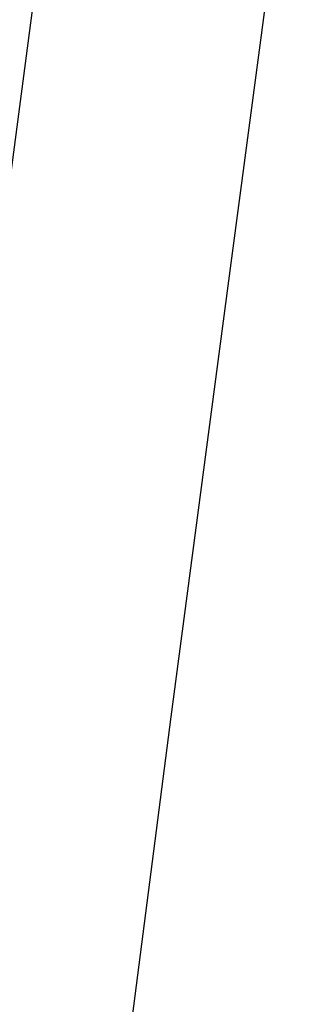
# Model space of a CAD drawing. Header units: metres. Extents: x 209848 to 209928, y 1182430 to 1182563.
# Tile 787 of 1056: x 209853.4035 to 209853.4624, y 1182491.1731 to 1182491.3864. Entities that reach past the tile are written whole.
import ezdxf

# ---------------------------------------------------------------- set-up
doc = ezdxf.new("R2010")
doc.units = ezdxf.units.M
doc.header["$MEASUREMENT"] = 0
doc.linetypes.add('DGN Style 2', pattern=[15.036391, 9.021834, -6.014556])
doc.layers.get('0').update_dxf_attribs({"color": 254})

# ---------------------------------------------------------------- blocks, each defined once
blk = doc.blocks.new('*U9')
at = {"color": 40, "linetype": 'Continuous'}
for p, q in [((2.11768, -7.62918), (2.10454, -7.72742)), ((2.10454, -7.72742), (2.09158, -7.82568)), ((2.09158, -7.82568), (2.07878, -7.92412))]:
    blk.add_line(p, q, dxfattribs=at)
blk = doc.blocks.new('ATTEMP')
at = {"color": 5, "linetype": 'Continuous', "flags": 128}
blk.add_lwpolyline([(-6.79249, -11.02388), (-6.77447, -10.78245), (-6.75549, -10.54114), (-6.73553, -10.29995), (-6.71457, -10.0589), (-6.69261, -9.81797), (-6.66962, -9.57716), (-6.64559, -9.33649), (-6.62051, -9.09594), (-6.59437, -8.85552), (-6.56716, -8.61522), (-6.53886, -8.37506), (-6.50947, -8.13502), (-6.47898, -7.89511), (-6.44737, -7.65532), (-6.41465, -7.41567)], dxfattribs=at)
at = {"color": 3, "linetype": 'Continuous'}
blk.add_blockref('*U9', (-8.51117, 0), dxfattribs=at)

msp = doc.modelspace()

# ---------------------------------------------------------------- block references
at = {"color": 1, "linetype": 'DGN Style 2'}
msp.add_blockref('ATTEMP', (209859.85591, 1182499.06107), dxfattribs=at)

doc.saveas('drawing.dxf')
